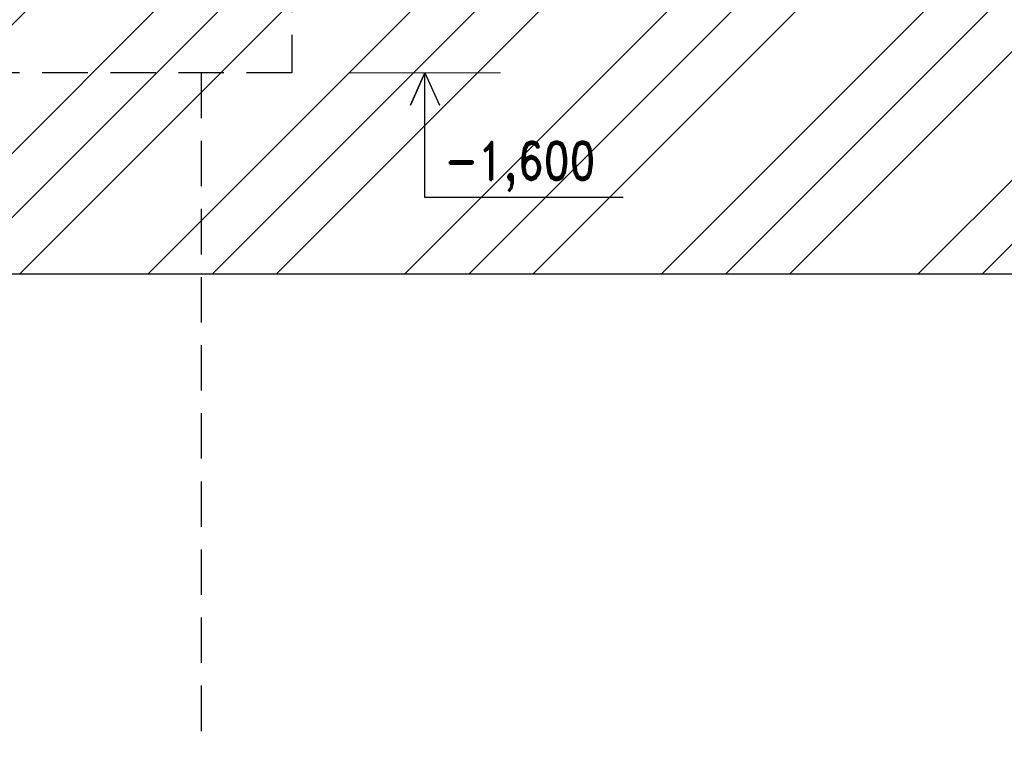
# Model space of a CAD drawing. Header units: millimetres. Extents: x -33711 to 550618, y -222428 to 596511.
# Tile 504 of 656: x 386414 to 389670, y -12668 to -10281. Entities that reach past the tile are written whole.
import ezdxf
from ezdxf.enums import TextEntityAlignment as Align

# ---------------------------------------------------------------- set-up
doc = ezdxf.new("R2010")
doc.units = ezdxf.units.MM
doc.linetypes.add('DASHED', pattern=[4.5, 3, -1.5])
doc.layers.add('IN_C_CARKOVANA', color=7, linetype='DASHED')
doc.layers.add('IN_TEXT', color=7, linetype='Continuous')
doc.layers.add('IN_KOTY', color=4, linetype='Continuous', lineweight=13)
doc.layers.add('IN_SRAFY', color=8, linetype='Continuous', lineweight=9)
doc.styles.add('Koty', font='romand.shx', dxfattribs={"width": 0.8})

msp = doc.modelspace()

# ---------------------------------------------------------------- hatches: boundary and pattern name
at = {"layer": 'IN_SRAFY'}
h = msp.add_hatch(dxfattribs=at)
h.set_pattern_fill('ZEM_PUVODNI', color=256, scale=150, pattern_type=2)
h.set_pattern_definition([(45, (0, 0), (-424.2641, 424.2641), []), (45, (212.13, 0), (-424.2641, 424.2641), []), (45, (424.26, 0), (-424.2641, 424.2641), [])])
h.paths.add_polyline_path([(386414.00447, -10455.89815), (386114.00447, -10455.89815), (386114.00447, -9905.88771), (385634.48431, -9905.88771), (385634.48431, -11120.42356), (386414.00447, -11120.42356)])
h.paths.add_polyline_path([(387314.00447, -9905.88771), (386937.98519, -9905.88771), (386937.98519, -9957.33815), (386937.71724, -9955.89815), (386911.25313, -9955.89815), (386910.98519, -9955.89815), (386910.98519, -9905.88771), (386487.98519, -9905.88771), (386487.98519, -9957.33815), (386487.71724, -9955.89815), (386461.25313, -9955.89815), (386460.98519, -9955.89815), (386460.98519, -9905.88771), (386114.00447, -9905.88771), (386114.00447, -10455.89815), (387314.00447, -10455.89815)])
h.paths.add_polyline_path([(387014.00447, -10455.89815), (386414.00447, -10455.89815), (386414.00447, -11120.42356), (387014.00447, -11120.42356)])
h.paths.add_polyline_path([(392504.48519, -9905.88771), (387314.00447, -9905.88771), (387314.00447, -10455.89815), (387014.00447, -10455.89815), (387014.00447, -11120.42356), (392504.48519, -11120.42356)])
h.paths.add_polyline_path([(393104.48519, -9905.88771), (392504.48519, -9905.88771), (392504.48519, -11120.42356), (393104.48519, -11120.42356)])
h.paths.add_polyline_path([(396804.48519, -9905.88771), (393104.48519, -9905.88771), (393104.48519, -11120.42356), (396804.48519, -11120.42356)])
h.paths.add_polyline_path([(397404.48519, -9905.88771), (396804.48519, -9905.88771), (396804.48519, -11120.42356), (397404.48519, -11120.42356)])
h.paths.add_polyline_path([(399919.48702, -9905.88771), (397404.48519, -9905.88771), (397404.48519, -11120.42356), (400219.48702, -11120.42356), (400219.48702, -10455.89815), (399919.48702, -10455.89815)])
h.paths.add_polyline_path([(400354.48431, -9905.88771), (400307.98519, -9905.88771), (400307.98519, -9957.33815), (400307.71724, -9955.89815), (400281.25313, -9955.89815), (400280.98519, -9955.89815), (400280.98519, -9905.88771), (399919.48702, -9905.88771), (399919.48702, -10455.89815), (400404.12106, -10455.89815), (400408.58203, -10445.8983), (400354.48431, -10445.8983), (400354.48431, -10295.8983)])
h.paths.add_polyline_path([(400408.57978, -10455.89815), (400219.48702, -10455.89815), (400219.48702, -11120.42356), (400819.48702, -11120.42356), (400819.48702, -10858.53423), (400408.48932, -10858.44187)])
h.paths.add_polyline_path([(400819.48702, -10455.89815), (400408.57978, -10455.89815), (400408.48932, -10858.44187), (400819.48702, -10858.53423)], flags=17)
h.paths.add_polyline_path([(401119.48702, -9785.42431), (400954.48431, -10045.8983), (400654.48431, -10045.8983), (400654.48431, -10295.8983), (400654.48431, -10445.8983), (400408.58203, -10445.8983), (400413.043, -10455.89815), (400904.90045, -10455.89815), (400904.94303, -10295.8983), (401119.48702, -10295.8983)])
h.paths.add_polyline_path([(402172.278, -9305.8983), (401423.25282, -9305.8983), (401119.48702, -9785.42431), (401119.48702, -10455.89815), (400819.48702, -10455.89815), (400819.48702, -11120.42356), (401544.67595, -11120.42356)])
h.paths.add_polyline_path([(388177.19538, -9930.0053), (388177.19538, -9624.64815), (387989.69538, -9624.64815), (387989.69538, -9930.0053)], flags=9)
h.paths.add_polyline_path([(387772.68361, -10877.36591), (388366.13599, -10877.36591), (388366.13599, -10654.15163), (387772.68361, -10654.15163)], flags=24)
h.paths.add_polyline_path([(387772.68361, -10160.12625), (388366.13599, -10160.12625), (388366.13599, -9936.91196), (387772.68361, -9936.91196)], flags=24)
h.paths.add_polyline_path([(395847.8611, -10125.16498), (396441.31348, -10125.16498), (396441.31348, -9901.95069), (395847.8611, -9901.95069)], flags=9)
h.paths.add_polyline_path([(395274.59968, -10327.35547), (395868.05206, -10327.35547), (395868.05206, -10104.14119), (395274.59968, -10104.14119)], flags=24)
h.paths.add_polyline_path([(393265.84269, -10160.12625), (393859.29507, -10160.12625), (393859.29507, -9936.91196), (393265.84269, -9936.91196)], flags=24)
h.paths.add_polyline_path([(399929.67528, -10302.8983), (399929.67528, -9997.54116), (399742.17528, -9997.54116), (399742.17528, -10302.8983)], flags=24)
h.paths.add_polyline_path([(398688.80444, -10877.36591), (399282.25682, -10877.36591), (399282.25682, -10654.15163), (398688.80444, -10654.15163)], flags=24)
h.paths.add_polyline_path([(398694.45401, -10134.47208), (399287.90639, -10134.47208), (399287.90639, -9911.25779), (398694.45401, -9911.25779)], flags=24)
h.paths.add_polyline_path([(400127.17528, -10205.71973), (400127.17528, -9886.07687), (399939.67528, -9886.07687), (399939.67528, -10205.71973)], flags=9)
h.paths.add_polyline_path([(400427.08078, -10867.36606), (401020.53316, -10867.36606), (401020.53316, -10644.15178), (400427.08078, -10644.15178)], flags=9)
h.paths.add_polyline_path([(401719.85973, -9466.19592), (401719.85973, -9065.60068), (401532.35973, -9065.60068), (401532.35973, -9466.19592)], flags=9)
h.paths.add_polyline_path([(401719.85973, -10315.71973), (401719.85973, -9996.07687), (401532.35973, -9996.07687), (401532.35973, -10315.71973)], flags=24)
h.paths.add_polyline_path([(400923.44179, -10663.82277), (401516.89417, -10663.82277), (401516.89417, -10440.60848), (400923.44179, -10440.60848)], flags=24)

# ---------------------------------------------------------------- linework, layer by layer
at = {"layer": 'DEFPOINTS'}
msp.add_line((385634.48431, -11120.42356), (401544.67595, -11120.42356), dxfattribs=at)
at = {"layer": 'IN_C_CARKOVANA', "ltscale": 50}
msp.add_line((387014.00447, -10455.89815), (387014.00447, -12667.98794), dxfattribs=at)
msp.add_lwpolyline([(386114.00447, -9655.89815), (387314.00447, -9655.89815), (387314.00447, -10455.89815), (386114.00447, -10455.89815)], close=True, dxfattribs=at)
at = {"layer": 'IN_KOTY'}
msp.add_line((387504.18485, -10455.89815), (388004.18485, -10455.89815), dxfattribs=at)
at = {"layer": 'IN_TEXT'}
msp.add_lwpolyline([(388409.87359, -10868.58909), (387754.09214, -10868.44173), (387754.18485, -10455.89815), (387706.31186, -10563.21196), (387754.18485, -10455.89815), (387802.05796, -10563.2119)], dxfattribs=at)

# ---------------------------------------------------------------- texts
at = {"layer": 'IN_TEXT', "style": 'Koty', "width": 0.8}
msp.add_text('-1,600', height=125, dxfattribs=at).set_placement((388069.4098, -10765.75877), align=Align.MIDDLE)

doc.saveas('drawing.dxf')
